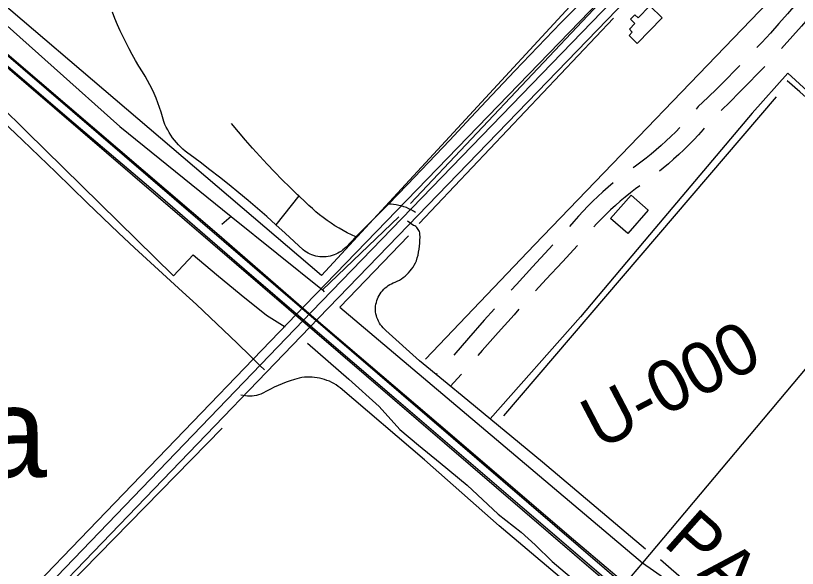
# Model space of a CAD drawing. Extents: x 3424494 to 3462436, y 522220 to 547718.
# Drawn here: x 3437311 to 3438576, y 540326 to 541219 of the extents above; entities that cross this region are included whole.
import ezdxf

# ---------------------------------------------------------------- set-up
doc = ezdxf.new("R2010")
doc.units = 0
for name, color, linetype in [('V-BLDG-OTLN', 7, 'Continuous'), ('V-DTCH-CNTR', 7, 'Continuous'), ('V-RAIL-IDEN', 7, 'Continuous'), ('V-RAIL-TRAK', 7, 'Continuous'), ('V-RIVR-RANG-IDEN', 7, 'Continuous'), ('V-ROAD-CNTR', 7, 'Continuous'), ('V-SITE-OTLN', 7, 'Continuous'), ('V-TOPO-GNAM-IDEN', 7, 'Continuous'), ('V-TOPO-SHOR', 7, 'Continuous')]:
    doc.layers.add(name, color=color, linetype=linetype)

msp = doc.modelspace()

# ---------------------------------------------------------------- linework, layer by layer
at = {"layer": 'V-BLDG-OTLN'}
for points in [[(3438357.282, 541215.546), (3438316.562, 541174.502), (3438303.674, 541187.286), (3438308.8140000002, 541192.465), (3438304.028, 541197.213), (3438313.15, 541206.406), (3438305.92, 541213.576), (3438313.16, 541220.873), (3438318.044, 541216.028), (3438337.287, 541235.381)], [(3438334.578, 540904.818), (3438301.574, 540866.889), (3438273.713, 540891.133), (3438306.713, 540929.062)]]:
    msp.add_lwpolyline(points, close=True, dxfattribs=at)
at = {"layer": 'V-DTCH-CNTR'}
msp.add_line((3437769.4590000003, 540927.694), (3437732.4020000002, 540881.042), dxfattribs=at)
for points in [[(3438828.373, 541279.133), (3438722.8680000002, 541156.953), (3438635.323, 541057.721), (3438560.575, 541126.495), (3438502.495, 541061.631), (3438345.1350000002, 540874.845), (3438225.219, 540732.368), (3438078.875, 540567.3200000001)], [(3438230.847, 541246.111), (3438193.329, 541207.586), (3438155.986, 541168.8910000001), (3438118.823, 541130.026), (3438081.836, 541090.991), (3438047.887, 541054.463), (3438013.736, 541018.117), (3437979.3910000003, 540981.96), (3437944.848, 540945.991), (3437914.291, 540914.517), (3437910.109, 540910.208), (3437893.7460000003, 540894.1680000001), (3437877.558, 540877.952), (3437861.551, 540861.556), (3437845.7260000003, 540844.983), (3437843.336, 540842.677), (3437840.803, 540840.529), (3437838.139, 540838.546), (3437835.353, 540836.736), (3437832.457, 540835.11), (3437829.465, 540833.6680000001), (3437826.3850000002, 540832.425), (3437823.233, 540831.376), (3437820.022, 540830.535), (3437816.762, 540829.898), (3437813.468, 540829.47), (3437810.153, 540829.253), (3437806.833, 540829.248), (3437803.517, 540829.455), (3437800.224, 540829.873), (3437796.961, 540830.502), (3437793.7460000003, 540831.337), (3437790.592, 540832.376), (3437787.512, 540833.613), (3437784.5160000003, 540835.044)], [(3437541.406, 541078.468), (3437538.471, 541085.898), (3437535.319, 541093.24), (3437531.954, 541100.486), (3437528.379, 541107.631), (3437524.594, 541114.6680000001), (3437520.606, 541121.588), (3437516.416, 541128.392), (3437510.741, 541137.585), (3437505.24, 541146.883), (3437499.92, 541156.287), (3437494.775, 541165.7880000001), (3437489.813, 541175.385), (3437485.0330000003, 541185.074), (3437480.437, 541194.853), (3437476.026, 541204.7170000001), (3437471.805, 541214.662), (3437467.77, 541224.685)], [(3437268.061, 541069.12), (3437322.362, 541017.841), (3437376.464, 540966.346), (3437401.511, 540941.524), (3437426.724, 540916.87), (3437452.103, 540892.388), (3437477.643, 540868.074), (3437503.348, 540843.933), (3437529.2120000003, 540819.965), (3437555.238, 540796.169), (3437581.424, 540772.552), (3437603.632, 540752.053), (3437625.724, 540731.428), (3437647.6950000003, 540710.675), (3437669.545, 540689.796), (3437691.27, 540668.796), (3437698.735, 540661.229), (3437706.346, 540653.807), (3437714.099, 540646.532)], [(3437784.5160000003, 540835.044), (3437781.616, 540836.664), (3437778.826, 540838.464), (3437776.1580000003, 540840.441), (3437761.715, 540854.13), (3437747.132, 540867.665), (3437732.4020000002, 540881.042), (3437717.534, 540894.264), (3437702.524, 540907.328), (3437687.375, 540920.231), (3437672.093, 540932.9720000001), (3437656.673, 540945.5480000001), (3437641.123, 540957.961), (3437625.441, 540970.208), (3437609.631, 540982.287), (3437593.691, 540994.199), (3437589.64, 540997.098), (3437585.718, 541000.1680000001), (3437581.93, 541003.404), (3437578.284, 541006.7980000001), (3437574.786, 541010.345), (3437571.4420000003, 541014.037), (3437568.259, 541017.8690000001), (3437565.2430000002, 541021.832), (3437562.4, 541025.922), (3437559.731, 541030.131), (3437557.247, 541034.45), (3437554.947, 541038.8690000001), (3437552.842, 541043.383), (3437550.927, 541047.983), (3437548.883, 541055.704), (3437546.614, 541063.3640000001), (3437544.122, 541070.953), (3437541.406, 541078.468)], [(3437861.551, 540861.556), (3437854.623, 540864.806), (3437847.787, 540868.2440000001), (3437841.0470000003, 540871.8690000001), (3437834.409, 540875.681), (3437827.878, 540879.672), (3437821.4620000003, 540883.84), (3437815.16, 540888.186), (3437808.983, 540892.702), (3437802.931, 540897.385), (3437797.011, 540902.235), (3437791.225, 540907.245), (3437785.5810000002, 540912.412), (3437780.08, 540917.732), (3437769.4590000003, 540927.694), (3437767.347, 540929.67), (3437754.7830000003, 540941.784), (3437742.384, 540954.068), (3437730.156, 540966.522), (3437718.099, 540979.142), (3437706.219, 540991.925), (3437694.512, 541004.873), (3437682.988, 541017.978), (3437671.644, 541031.241), (3437660.485, 541044.659)], [(3437958.319, 540900.961), (3437954.725, 540903.2220000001), (3437951.018, 540905.291), (3437947.207, 540907.161), (3437943.301, 540908.83), (3437939.316, 540910.29), (3437935.257, 540911.539), (3437931.1380000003, 540912.573), (3437926.971, 540913.393), (3437922.7660000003, 540913.9890000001), (3437918.537, 540914.365), (3437914.291, 540914.517)], [(3438330.295, 540356.5970000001), (3438163.758, 540497.225), (3438042.824, 540597.089), (3438003.279, 540629.546), (3437964.676, 540661.231), (3437910.228, 540710.143), (3437907.848, 540712.289), (3437905.616, 540714.587), (3437903.537, 540717.028), (3437901.625, 540719.599), (3437899.882, 540722.29), (3437898.319, 540725.087), (3437896.9450000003, 540727.981), (3437895.759, 540730.961), (3437894.774, 540734.008), (3437893.99, 540737.115), (3437893.41, 540740.267), (3437893.271, 540743.353), (3437893.338, 540746.442), (3437893.609, 540749.52), (3437894.0840000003, 540752.571), (3437894.7600000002, 540755.586), (3437895.634, 540758.549), (3437896.701, 540761.447), (3437897.961, 540764.27), (3437899.4020000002, 540767.002), (3437901.022, 540769.633), (3437902.8140000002, 540772.15), (3437904.7660000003, 540774.544), (3437906.876, 540776.803), (3437909.128, 540778.917), (3437911.514, 540780.879), (3437914.0270000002, 540782.677), (3437916.6550000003, 540784.303), (3437919.383, 540785.753), (3437922.199, 540787.019), (3437925.095, 540788.096), (3437928.586, 540789.728), (3437931.978, 540791.563), (3437935.253, 540793.595), (3437938.4020000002, 540795.817), (3437941.417, 540798.219), (3437944.284, 540800.796), (3437946.994, 540803.5380000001), (3437949.537, 540806.434), (3437951.907, 540809.475), (3437954.09, 540812.649), (3437956.085, 540815.949), (3437957.881, 540819.361), (3437959.472, 540822.8690000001), (3437960.914, 540827.526), (3437962.161, 540832.241), (3437963.21, 540837.002), (3437964.058, 540841.805), (3437964.703, 540846.636), (3437965.145, 540851.492), (3437965.3850000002, 540856.36), (3437965.42, 540861.234), (3437965.25, 540866.104), (3437964.8910000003, 540868.087), (3437964.316, 540870.018), (3437963.525, 540871.871), (3437962.534, 540873.627), (3437961.352, 540875.259), (3437959.997, 540876.748), (3437958.481, 540878.079), (3437956.828, 540879.23), (3437955.057, 540880.188), (3437944.958, 540887.213)], [(3438229.5810000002, 540279.492), (3438093.715, 540394.0650000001), (3437972.625, 540501.243), (3437836.369, 540617.201), (3437833.0840000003, 540619.72), (3437829.67, 540622.063), (3437826.1410000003, 540624.225), (3437822.502, 540626.202), (3437818.767, 540627.983), (3437814.943, 540629.571), (3437811.041, 540630.955), (3437807.072, 540632.135), (3437803.048, 540633.105), (3437798.9790000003, 540633.865), (3437794.875, 540634.412), (3437790.75, 540634.7440000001), (3437786.611, 540634.861), (3437782.472, 540634.762), (3437778.343, 540634.447), (3437774.239, 540633.9180000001), (3437770.165, 540633.175), (3437766.137, 540632.221), (3437762.164, 540631.057), (3437755.506, 540628.927), (3437748.913, 540626.599), (3437742.393, 540624.076), (3437735.949, 540621.362), (3437729.588, 540618.456), (3437723.3170000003, 540615.3640000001), (3437717.1410000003, 540612.087), (3437711.062, 540608.63), (3437707.716, 540607.292), (3437704.285, 540606.178), (3437700.791, 540605.289), (3437697.2460000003, 540604.632), (3437693.666, 540604.206), (3437690.0640000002, 540604.018), (3437686.46, 540604.063), (3437682.865, 540604.343), (3437679.298, 540604.857), (3437675.769, 540605.605)], [(3438592.994, 540137.184), (3438490.932, 540220.3470000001), (3438354.693, 540339.072)]]:
    msp.add_lwpolyline(points, dxfattribs=at)
at = {"layer": 'V-RAIL-TRAK'}
for points in [[(3438354.177, 540252.769), (3438206.7660000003, 540377.437), (3438013.771, 540543.247), (3437793.623, 540730.758), (3437636.599, 540866.938), (3437435.342, 541038.917), (3437350.049, 541112.278), (3437236.444, 541208.71), (3437107.521, 541319.845), (3436970.1410000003, 541437.5430000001), (3436806.424, 541577.3150000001), (3436640.7490000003, 541720.456), (3436526.931, 541816.579), (3436366.56, 541954.754), (3436170.223, 542123.15), (3436013.3850000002, 542257.155), (3435855.169, 542392.354), (3435713.08, 542515.213), (3435553.099, 542652.2), (3435406.284, 542777.853), (3435253.773, 542908.6730000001), (3435190.421, 542962.13), (3435035.748, 543094.74)], [(3435062.972, 543054.028), (3435154.165, 542975.696), (3435179.157, 542955.564), (3435341.289, 542814.8150000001), (3435557.875, 542629.5160000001), (3435765.806, 542450.98), (3435989.075, 542259.916), (3436176.7660000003, 542098.875), (3436296.8510000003, 541996.086), (3436403.9590000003, 541903.642), (3436500.6550000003, 541820.931), (3436515.034, 541809.688), (3436645.727, 541696.964), (3436797.847, 541566.3420000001), (3436982.984, 541407.884), (3437130.19, 541281.834), (3437253.025, 541176.264), (3437398.265, 541052.001), (3437536.8310000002, 540934.493), (3437681.278, 540809.446), (3437784.338, 540720.987), (3437926.629, 540598.914), (3438130.4390000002, 540424.748), (3438265.8510000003, 540308.442)]]:
    msp.add_lwpolyline(points, dxfattribs=at)
at = {"layer": 'V-ROAD-CNTR'}
for p, q in [((3437993.146234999, 540640.7048695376), (3437992.152955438, 540639.606374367)), ((3438032.63009631, 540639.6412113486), (3438014.4050445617, 540619.485625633))]:
    msp.add_line(p, q, dxfattribs=at)
for points in [[(3432086.345789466, 545626.634720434), (3433017.4879271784, 544826.146321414), (3436584.012794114, 541768.2934371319), (3439656.2466496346, 539130.4327128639), (3440791.29137954, 538157.354659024)], [(3432733.0404960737, 545050.3238730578), (3433007.723946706, 544814.759344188), (3436574.245813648, 541756.9094598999), (3439266.7034287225, 539445.1300834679)], [(3438955.7450506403, 541963.918045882), (3438831.3882993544, 541837.917297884), (3437779.628402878, 540751.1964713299), (3436981.5949989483, 539923.0901275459), (3436419.06512401, 539354.5762645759)], [(3438956.59004895, 541943.4200868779), (3438842.1162778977, 541827.4323188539), (3437790.418381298, 540740.7764921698), (3436992.326977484, 539912.6101485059), (3435795.3473714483, 538702.897567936), (3434822.4673172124, 537711.301551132), (3433638.5056851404, 536500.8639720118), (3432411.6551388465, 535256.8454600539), (3431892.4251773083, 534721.9935297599)], [(3438429.075103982, 541379.093215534), (3437801.2083597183, 540730.35651301), (3437003.0589560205, 539902.130169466), (3436441.5070791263, 539334.60430452)], [(3438574.1569524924, 541248.902844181), (3438574.945544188, 541242.4048486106), (3438574.9588594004, 541241.8175627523), (3438574.9138509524, 541241.2358285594), (3438574.8095359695, 541240.6490208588), (3438574.64655823, 541240.0694476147), (3438574.4321579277, 541239.5196375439), (3438574.169510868, 541239.0046597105), (3438573.8474856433, 541238.5033804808), (3438573.22136417, 541237.7107476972), (3438559.8280540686, 541222.2189104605), (3438546.1121259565, 541206.6598920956), (3438532.248357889, 541191.2380513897), (3438518.233613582, 541175.9482463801), (3438510.5052571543, 541167.679555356)], [(3438604.6262741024, 541246.8493686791), (3438604.904455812, 541244.5571513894), (3438604.9851406, 541240.9984372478), (3438604.710149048, 541237.4441714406), (3438604.088464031, 541233.9469791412), (3438603.1294417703, 541230.5365523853), (3438601.8378420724, 541227.2243624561), (3438600.216489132, 541224.0453402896), (3438598.2965143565, 541221.0566195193), (3438596.3506358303, 541218.5932523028), (3438582.4279459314, 541202.4890895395), (3438568.5198740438, 541186.7121079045), (3438554.461642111, 541171.0739486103), (3438550.2011745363, 541166.4258639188)], [(3438482.9094754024, 541138.72531632), (3438475.312949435, 541130.9064224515), (3438460.7189869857, 541116.1724389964), (3438445.9800224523, 541101.5774678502), (3438431.1037802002, 541087.1282187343), (3438415.3886596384, 541072.161288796), (3438412.0890640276, 541068.1721200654)], [(3438522.963794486, 541137.1343628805), (3438511.383267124, 541124.9807569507), (3438496.7290505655, 541109.8975775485), (3438481.931013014, 541094.9575610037), (3438466.9859775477, 541080.1585321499), (3438452.5524299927, 541066.1392710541)], [(3438385.5358229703, 541038.270643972), (3438379.020704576, 541031.5728507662), (3438371.409563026, 541024.0589513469), (3438363.6471253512, 541016.6991256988), (3438355.7391511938, 541009.4982975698), (3438347.6884079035, 541002.4551128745), (3438339.497683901, 540995.5789495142), (3438331.16875255, 540988.8693164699), (3438322.7071729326, 540982.32764009), (3438314.1145724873, 540975.9573477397), (3438309.965824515, 540973.0087005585)], [(3438425.1092658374, 541037.1211403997), (3438423.455991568, 541035.2023011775), (3438415.907066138, 541026.7901716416), (3438408.191146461, 541018.5358842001), (3438400.3132954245, 541010.4371492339), (3438392.2704369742, 541002.4970486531), (3438384.0688746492, 540994.7208743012), (3438375.7168488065, 540987.1157024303), (3438367.2115920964, 540979.6748871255), (3438358.5543160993, 540972.4070504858), (3438353.0540949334, 540967.9761740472)], [(3438278.1134377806, 540948.8281011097), (3438269.8741721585, 540941.9394056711), (3438261.4134846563, 540934.554185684), (3438253.1146696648, 540926.9952154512), (3438244.973424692, 540919.2604667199), (3438236.9986529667, 540911.3536267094), (3438229.194381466, 540903.2797456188), (3438221.5600883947, 540895.0423660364), (3438214.1066050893, 540886.6462635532), (3438207.1992214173, 540878.5306737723)], [(3438321.0267913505, 540944.0259562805), (3438314.164631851, 540938.9933940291), (3438305.7596101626, 540932.5474083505), (3438297.488159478, 540925.9228677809), (3438289.361827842, 540919.1285943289), (3438281.3805153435, 540912.1618143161), (3438273.549330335, 540905.0287845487), (3438265.868575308, 540897.7315332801), (3438258.3473470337, 540890.2743732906), (3438250.983618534, 540882.6562543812), (3438246.402140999, 540877.7128537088)], [(3438180.445834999, 540848.8185332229), (3438173.9668590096, 540841.8859042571), (3438147.5637806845, 540813.311048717), (3438121.324240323, 540784.584053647), (3438112.8131090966, 540775.1599874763)], [(3438220.243925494, 540847.4664027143), (3438195.94314099, 540821.4640957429), (3438169.6562193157, 540793.014951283), (3438152.340206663, 540774.057416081)], [(3438086.0620643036, 540745.4216487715), (3438069.3359738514, 540726.6867971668), (3438043.5914498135, 540697.5167521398), (3438019.9371460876, 540670.4063360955)], [(3438125.4758973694, 540744.4213464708), (3438117.5688825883, 540735.6661964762), (3438091.772026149, 540706.7712028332), (3438066.140550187, 540677.7292478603), (3438059.0843837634, 540669.6421103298)]]:
    msp.add_lwpolyline(points, dxfattribs=at)
at = {"layer": 'V-SITE-OTLN'}
msp.add_lwpolyline([(3438093.102, 542241.297), (3438179.481, 542290.898), (3438350.345, 542057.463), (3438335.792, 542044.956), (3438329.575, 542039.604), (3438199.328, 541927.611), (3438374.153, 541702.764), (3438348.912, 541681.46), (3438310.45, 541649.12), (3438319.957, 541638.735), (3438447.322, 541494.1460000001), (3437806.245, 540798.848), (3436950.9960000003, 541528.4990000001), (3438065.61, 542224.233)], close=True, dxfattribs=at)
at = {"layer": 'V-TOPO-SHOR'}
for p, q in [((3438278.3850000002, 541215.34), (3437964.005, 540883.361)), ((3438541.352, 541088.015), (3438100.2660000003, 540571.966)), ((3437659.932, 540894.713), (3437644.883, 540881.794)), ((3437946.551, 540863.362), (3437835.951, 540747.7440000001)), ((3437835.951, 540747.7440000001), (3438325.241, 540334.728)), ((3437645.461, 540552.357), (3437395.711, 540297.246))]:
    msp.add_line(p, q, dxfattribs=at)
for points in [[(3436924.079, 541531.594), (3437157.381, 541327.324), (3437266.8740000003, 541229.6410000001), (3437479.663, 541039.795), (3437659.932, 540894.713), (3437807.595, 540775.871)], [(3438471.954, 541463.268), (3438246.008, 541229.303), (3437950.252, 540915.738)], [(3438874.441, 541316.316), (3438856.443, 541296.774), (3438834.278, 541271.905), (3438809.366, 541245.16), (3438782.029, 541213.439), (3438757.058, 541183.794), (3438736.098, 541161.221), (3438713.722, 541135.582), (3438691.147, 541109.562), (3438664.24, 541079.959), (3438643.48, 541057.574), (3438633.983, 541047.137), (3438625.644, 541055.235), (3438604.5700000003, 541073.843), (3438579.701, 541096.011), (3438559.379, 541113.638)], [(3438556.5130000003, 541270.719), (3438150.872, 540848.61), (3437974.484, 540664.079)], [(3437598.328, 540832.464), (3437566.656, 540798.586), (3437329.061, 541032.154), (3437200.254, 541158.284), (3437197.676, 541158.299), (3437194.573, 541157.285), (3437182.154, 541151.1630000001), (3436984.19, 541004.189), (3436538.926, 540654.7880000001), (3436191.133, 540385.334), (3435898.791, 540157.363), (3435645.816, 539955.486), (3435443.1520000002, 539798.218), (3435434.555, 539791.56), (3435172.589, 539588.699), (3434947.112, 539412.985), (3434726.305, 539241.3690000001), (3434474.383, 539043.098), (3434118.291, 538766.466), (3433835.798, 538546.181), (3433562.123, 538334.1), (3433206.535, 538055.402), (3432975.892, 537878.169)], [(3437931.214, 540894.172), (3437807.595, 540775.871), (3437810.335, 540772.703)], [(3437598.328, 540832.464), (3437636.144, 540800.751), (3437676.261, 540768.024), (3437716.944, 540734.703), (3437747.111, 540716.2930000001)], [(3437783.2970000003, 540689.835), (3437850.5330000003, 540631.606), (3437899.105, 540587.103), (3437932.566, 540550.262), (3437962.776, 540524.699), (3437998.149, 540496.322), (3438041.673, 540460.0430000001), (3438091.941, 540413.38), (3438129.223, 540383.802), (3438151.812, 540363.617), (3438179.09, 540336.375), (3438224.699, 540298.12), (3438258.806, 540274.023), (3438270.291, 540262.743), (3438314.8540000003, 540229.924), (3438360.454, 540191.282), (3438413.065, 540145.731), (3438461.312, 540104.136), (3438529.711, 540046.077), (3438551.5840000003, 540028.612), (3438568.4590000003, 540012.604)], [(3438613.808, 540677.8910000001), (3438325.241, 540334.728), (3438306.752, 540312.741)], [(3438325.241, 540334.728), (3438366.4020000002, 540305.653), (3438404.46, 540276.254), (3438459.4960000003, 540226.397), (3438496.759, 540195.855), (3438534.776, 540164.523), (3438576.565, 540128.474), (3438633.1720000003, 540079.746), (3438677.198, 540039.785), (3438727.372, 539997.763), (3438795.767, 539939.511), (3438834.992, 539910.475), (3438873.061, 539881.463), (3438908.108, 539855.992), (3438929.053, 539840.48), (3438931.164, 539830.384), (3438932.778, 539814.882), (3438934.005, 539799.3910000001)]]:
    msp.add_lwpolyline(points, dxfattribs=at)

# ---------------------------------------------------------------- texts
at = {"layer": 'V-RAIL-IDEN'}
msp.add_text('PACIFIC', height=82.99983200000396, rotation=318.5692758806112, dxfattribs=at).set_placement((3438356.8428169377, 540364.348263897))
at = {"layer": 'V-RIVR-RANG-IDEN'}
msp.add_text('U-000', height=83.00000000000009, rotation=27.609325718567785, dxfattribs=at).set_placement((3438255.6218596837, 540516.1711461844))
at = {"layer": 'V-TOPO-GNAM-IDEN'}
msp.add_text('St. Emma', height=144.999711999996, rotation=0.22244718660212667, dxfattribs=at).set_placement((3436510.931940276, 540469.85203402))

doc.saveas('drawing.dxf')
